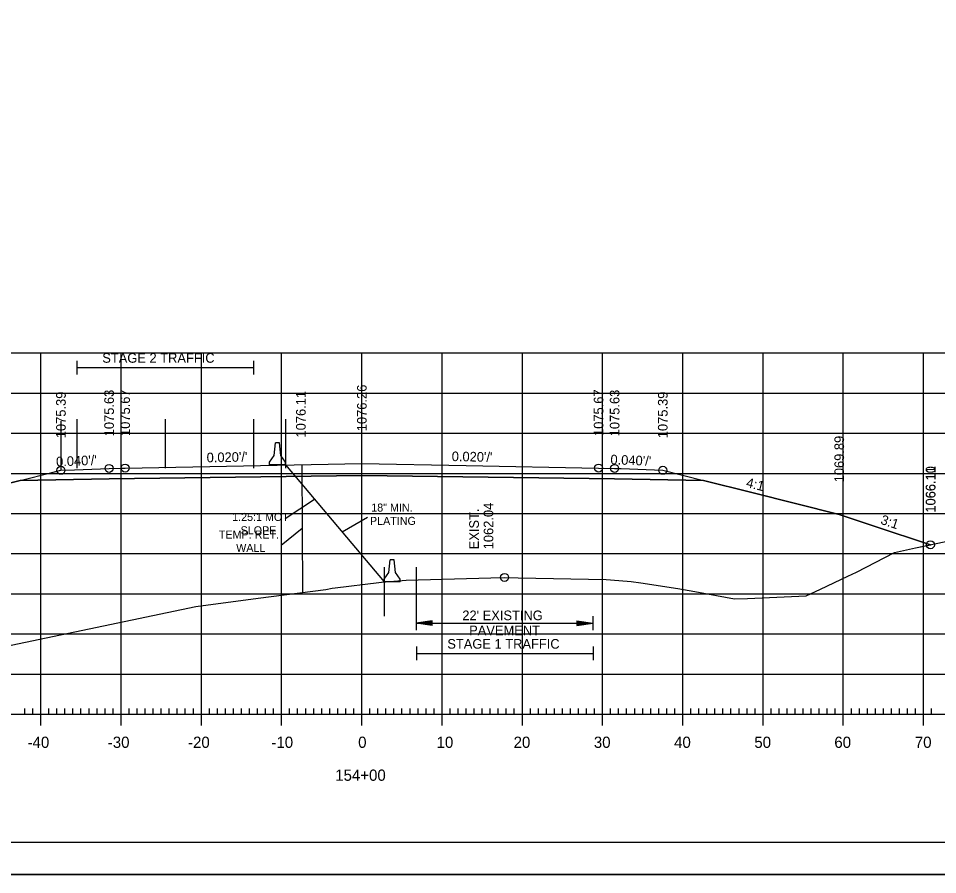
# Model space of a CAD drawing. Extents: x 1322838 to 1324533, y 339903 to 351025.
# Drawn here: x 1323660.9 to 1323775.5, y 344536.3 to 344643 of the extents above; entities that cross this region are included whole.
import ezdxf

# ---------------------------------------------------------------- set-up
doc = ezdxf.new("R2010")
doc.units = 0
for name, color, linetype in [('R_Alt Surface', 7, 'Continuous'), ('R_Axis', 7, 'Continuous'), ('R_Axis Annot', 7, 'Continuous'), ('R_Border', 7, 'Continuous'), ('R_Exist Surface', 7, 'Continuous'), ('R_Fin Surface', 7, 'Continuous'), ('R_Fin Surface Annot', 7, 'Continuous'), ('R_Grid', 7, 'Continuous'), ('R_MOT', 7, 'Continuous'), ('R_No Plot', 7, 'Continuous'), ('R_Xsect Elev', 7, 'Continuous')]:
    doc.layers.add(name, color=color, linetype=linetype)

msp = doc.modelspace()

# ---------------------------------------------------------------- linework, layer by layer
at = {"layer": 'R_Alt Surface'}
msp.add_lwpolyline([(1323661.12, 344585.38), (1323672.22, 344585.6), (1323703.72, 344586.02), (1323735.22, 344585.6), (1323746.31, 344585.38)], dxfattribs=at)
at = {"layer": 'R_Axis'}
for p, q in [((1323663.72, 344554.87), (1323663.72, 344557.67)), ((1323673.72, 344554.87), (1323673.72, 344557.67)), ((1323683.72, 344554.87), (1323683.72, 344557.67)), ((1323693.72, 344554.87), (1323693.72, 344557.67)), ((1323703.72, 344554.87), (1323703.72, 344557.67)), ((1323713.72, 344554.87), (1323713.72, 344557.67)), ((1323723.72, 344554.87), (1323723.72, 344557.67)), ((1323733.72, 344554.87), (1323733.72, 344557.67)), ((1323743.72, 344554.87), (1323743.72, 344557.67)), ((1323753.72, 344554.87), (1323753.72, 344557.67)), ((1323763.72, 344554.87), (1323763.72, 344557.67)), ((1323773.72, 344554.87), (1323773.72, 344557.67)), ((1323563.72, 344556.27), (1323843.72, 344556.27)), ((1323661.72, 344556.27), (1323661.72, 344556.97)), ((1323662.72, 344556.27), (1323662.72, 344556.97)), ((1323664.72, 344556.27), (1323664.72, 344556.97)), ((1323665.72, 344556.27), (1323665.72, 344556.97)), ((1323666.72, 344556.27), (1323666.72, 344556.97)), ((1323667.72, 344556.27), (1323667.72, 344556.97)), ((1323668.72, 344556.27), (1323668.72, 344556.97)), ((1323669.72, 344556.27), (1323669.72, 344556.97)), ((1323670.72, 344556.27), (1323670.72, 344556.97)), ((1323671.72, 344556.27), (1323671.72, 344556.97)), ((1323672.72, 344556.27), (1323672.72, 344556.97)), ((1323674.72, 344556.27), (1323674.72, 344556.97)), ((1323675.72, 344556.27), (1323675.72, 344556.97)), ((1323676.72, 344556.27), (1323676.72, 344556.97)), ((1323677.72, 344556.27), (1323677.72, 344556.97)), ((1323678.72, 344556.27), (1323678.72, 344556.97)), ((1323679.72, 344556.27), (1323679.72, 344556.97)), ((1323680.72, 344556.27), (1323680.72, 344556.97)), ((1323681.72, 344556.27), (1323681.72, 344556.97)), ((1323682.72, 344556.27), (1323682.72, 344556.97)), ((1323684.72, 344556.27), (1323684.72, 344556.97)), ((1323685.72, 344556.27), (1323685.72, 344556.97)), ((1323686.72, 344556.27), (1323686.72, 344556.97)), ((1323687.72, 344556.27), (1323687.72, 344556.97)), ((1323688.72, 344556.27), (1323688.72, 344556.97)), ((1323689.72, 344556.27), (1323689.72, 344556.97)), ((1323690.72, 344556.27), (1323690.72, 344556.97)), ((1323691.72, 344556.27), (1323691.72, 344556.97)), ((1323692.72, 344556.27), (1323692.72, 344556.97)), ((1323694.72, 344556.27), (1323694.72, 344556.97)), ((1323695.72, 344556.27), (1323695.72, 344556.97)), ((1323696.72, 344556.27), (1323696.72, 344556.97)), ((1323697.72, 344556.27), (1323697.72, 344556.97)), ((1323698.72, 344556.27), (1323698.72, 344556.97)), ((1323699.72, 344556.27), (1323699.72, 344556.97)), ((1323700.72, 344556.27), (1323700.72, 344556.97)), ((1323701.72, 344556.27), (1323701.72, 344556.97)), ((1323702.72, 344556.27), (1323702.72, 344556.97)), ((1323704.72, 344556.27), (1323704.72, 344556.97)), ((1323705.72, 344556.27), (1323705.72, 344556.97)), ((1323706.72, 344556.27), (1323706.72, 344556.97)), ((1323707.72, 344556.27), (1323707.72, 344556.97)), ((1323708.72, 344556.27), (1323708.72, 344556.97)), ((1323709.72, 344556.27), (1323709.72, 344556.97)), ((1323710.72, 344556.27), (1323710.72, 344556.97)), ((1323711.72, 344556.27), (1323711.72, 344556.97)), ((1323712.72, 344556.27), (1323712.72, 344556.97)), ((1323714.72, 344556.27), (1323714.72, 344556.97)), ((1323715.72, 344556.27), (1323715.72, 344556.97)), ((1323716.72, 344556.27), (1323716.72, 344556.97)), ((1323717.72, 344556.27), (1323717.72, 344556.97)), ((1323718.72, 344556.27), (1323718.72, 344556.97)), ((1323719.72, 344556.27), (1323719.72, 344556.97)), ((1323720.72, 344556.27), (1323720.72, 344556.97)), ((1323721.72, 344556.27), (1323721.72, 344556.97)), ((1323722.72, 344556.27), (1323722.72, 344556.97)), ((1323724.72, 344556.27), (1323724.72, 344556.97)), ((1323725.72, 344556.27), (1323725.72, 344556.97)), ((1323726.72, 344556.27), (1323726.72, 344556.97)), ((1323727.72, 344556.27), (1323727.72, 344556.97)), ((1323728.72, 344556.27), (1323728.72, 344556.97)), ((1323729.72, 344556.27), (1323729.72, 344556.97)), ((1323730.72, 344556.27), (1323730.72, 344556.97)), ((1323731.72, 344556.27), (1323731.72, 344556.97)), ((1323732.72, 344556.27), (1323732.72, 344556.97)), ((1323734.72, 344556.27), (1323734.72, 344556.97)), ((1323735.72, 344556.27), (1323735.72, 344556.97)), ((1323736.72, 344556.27), (1323736.72, 344556.97)), ((1323737.72, 344556.27), (1323737.72, 344556.97)), ((1323738.72, 344556.27), (1323738.72, 344556.97)), ((1323739.72, 344556.27), (1323739.72, 344556.97)), ((1323740.72, 344556.27), (1323740.72, 344556.97)), ((1323741.72, 344556.27), (1323741.72, 344556.97)), ((1323742.72, 344556.27), (1323742.72, 344556.97)), ((1323744.72, 344556.27), (1323744.72, 344556.97)), ((1323745.72, 344556.27), (1323745.72, 344556.97)), ((1323746.72, 344556.27), (1323746.72, 344556.97)), ((1323747.72, 344556.27), (1323747.72, 344556.97)), ((1323748.72, 344556.27), (1323748.72, 344556.97)), ((1323749.72, 344556.27), (1323749.72, 344556.97)), ((1323750.72, 344556.27), (1323750.72, 344556.97)), ((1323751.72, 344556.27), (1323751.72, 344556.97)), ((1323752.72, 344556.27), (1323752.72, 344556.97)), ((1323754.72, 344556.27), (1323754.72, 344556.97)), ((1323755.72, 344556.27), (1323755.72, 344556.97)), ((1323756.72, 344556.27), (1323756.72, 344556.97)), ((1323757.72, 344556.27), (1323757.72, 344556.97)), ((1323758.72, 344556.27), (1323758.72, 344556.97)), ((1323759.72, 344556.27), (1323759.72, 344556.97)), ((1323760.72, 344556.27), (1323760.72, 344556.97)), ((1323761.72, 344556.27), (1323761.72, 344556.97)), ((1323762.72, 344556.27), (1323762.72, 344556.97)), ((1323764.72, 344556.27), (1323764.72, 344556.97)), ((1323765.72, 344556.27), (1323765.72, 344556.97)), ((1323766.72, 344556.27), (1323766.72, 344556.97)), ((1323767.72, 344556.27), (1323767.72, 344556.97)), ((1323768.72, 344556.27), (1323768.72, 344556.97)), ((1323769.72, 344556.27), (1323769.72, 344556.97)), ((1323770.72, 344556.27), (1323770.72, 344556.97)), ((1323771.72, 344556.27), (1323771.72, 344556.97)), ((1323772.72, 344556.27), (1323772.72, 344556.97)), ((1323774.72, 344556.27), (1323774.72, 344556.97))]:
    msp.add_line(p, q, dxfattribs=at)
at = {"layer": 'R_Axis Annot'}
for p, q in [((1323668.22, 344600.31), (1323668.22, 344598.6)), ((1323690.22, 344600.31), (1323690.22, 344598.6)), ((1323668.22, 344599.46), (1323690.22, 344599.46)), ((1323710.5, 344568.46), (1323710.5, 344566.75)), ((1323712.5, 344567.91), (1323710.5, 344567.61)), ((1323712.5, 344567.31), (1323710.5, 344567.61)), ((1323710.5, 344567.61), (1323732.5, 344567.61)), ((1323712.5, 344567.86), (1323710.84, 344567.61)), ((1323712.5, 344567.36), (1323710.84, 344567.61)), ((1323712.5, 344567.8), (1323711.18, 344567.61)), ((1323712.5, 344567.41), (1323711.18, 344567.61)), ((1323712.5, 344567.75), (1323711.51, 344567.61)), ((1323712.5, 344567.46), (1323711.51, 344567.61)), ((1323712.5, 344567.7), (1323711.85, 344567.61)), ((1323712.5, 344567.51), (1323711.85, 344567.61)), ((1323712.5, 344567.65), (1323712.19, 344567.61)), ((1323712.5, 344567.56), (1323712.19, 344567.61)), ((1323712.5, 344567.31), (1323712.5, 344567.91)), ((1323730.5, 344567.91), (1323732.5, 344567.61)), ((1323730.5, 344567.91), (1323730.5, 344567.31)), ((1323730.5, 344567.86), (1323732.17, 344567.61)), ((1323730.5, 344567.8), (1323731.82, 344567.61)), ((1323730.5, 344567.75), (1323731.49, 344567.61)), ((1323730.5, 344567.7), (1323731.15, 344567.61)), ((1323730.5, 344567.65), (1323730.82, 344567.61)), ((1323730.5, 344567.31), (1323732.5, 344567.61)), ((1323730.5, 344567.51), (1323731.15, 344567.61)), ((1323730.5, 344567.41), (1323731.82, 344567.61)), ((1323730.5, 344567.36), (1323732.17, 344567.61)), ((1323730.5, 344567.46), (1323731.49, 344567.61)), ((1323730.5, 344567.56), (1323730.82, 344567.61)), ((1323732.5, 344568.46), (1323732.5, 344566.75)), ((1323710.54, 344564.69), (1323710.54, 344562.99)), ((1323732.54, 344564.69), (1323732.54, 344562.99)), ((1323710.54, 344563.84), (1323732.54, 344563.84))]:
    msp.add_line(p, q, dxfattribs=at)
at = {"layer": 'R_Border'}
msp.add_line((1323861.9, 344540.27), (1323545.72, 344540.27), dxfattribs=at)
at = {"layer": 'R_Exist Surface'}
msp.add_lwpolyline([(1323656.41, 344564.11), (1323683.02, 344569.69), (1323690.8, 344570.71), (1323699.22, 344571.82), (1323700.02, 344571.95), (1323700.39, 344571.99), (1323705.84, 344572.69), (1323706.17, 344572.71), (1323709.24, 344572.98), (1323719.81, 344573.26), (1323721.5, 344573.31), (1323723.19, 344573.27), (1323734.15, 344573.04), (1323734.72, 344573), (1323737.28, 344572.79), (1323738.47, 344572.62), (1323743.09, 344571.93), (1323745.2, 344571.56), (1323750.16, 344570.64), (1323751.76, 344570.69), (1323759.08, 344571.03), (1323760.86, 344571.86), (1323764.29, 344573.47), (1323765.38, 344573.97), (1323770.09, 344576.43), (1323772.73, 344576.98), (1323781.43, 344578.82)], dxfattribs=at)
at = {"layer": 'R_Fin Surface'}
msp.add_lwpolyline([(1323644.22, 344581.15), (1323661.12, 344585.38), (1323665.07, 344586.37), (1323666.22, 344586.65), (1323667.92, 344586.72), (1323672.22, 344586.89), (1323673.7, 344586.92), (1323674.22, 344586.93), (1323703.71, 344587.52), (1323703.72, 344587.52), (1323716.7, 344587.26), (1323733.21, 344586.93), (1323733.22, 344586.93), (1323735.22, 344586.89), (1323736.02, 344586.86), (1323741.22, 344586.65), (1323746.31, 344585.38), (1323752.33, 344583.87), (1323763.22, 344581.15), (1323767.56, 344579.7), (1323774.58, 344577.37), (1323774.59, 344577.37), (1323774.61, 344577.38)], dxfattribs=at)
at = {"layer": 'R_Grid'}
for p, q in [((1323563.72, 344601.27), (1323843.72, 344601.27)), ((1323663.72, 344556.27), (1323663.72, 344601.27)), ((1323673.72, 344556.27), (1323673.72, 344601.27)), ((1323683.72, 344556.27), (1323683.72, 344601.27)), ((1323693.72, 344556.27), (1323693.72, 344601.27)), ((1323703.72, 344556.27), (1323703.72, 344601.27)), ((1323713.72, 344556.27), (1323713.72, 344601.27)), ((1323723.72, 344556.27), (1323723.72, 344601.27)), ((1323733.72, 344556.27), (1323733.72, 344601.27)), ((1323743.72, 344556.27), (1323743.72, 344601.27)), ((1323753.72, 344556.27), (1323753.72, 344601.27)), ((1323763.72, 344556.27), (1323763.72, 344601.27)), ((1323773.72, 344556.27), (1323773.72, 344601.27)), ((1323563.72, 344596.27), (1323843.72, 344596.27)), ((1323563.72, 344591.27), (1323843.72, 344591.27)), ((1323563.72, 344586.27), (1323843.72, 344586.27)), ((1323563.72, 344581.27), (1323843.72, 344581.27)), ((1323563.72, 344576.27), (1323843.72, 344576.27)), ((1323563.72, 344571.27), (1323843.72, 344571.27)), ((1323563.72, 344566.27), (1323843.72, 344566.27)), ((1323563.72, 344561.27), (1323843.72, 344561.27)), ((1323563.72, 344556.27), (1323843.72, 344556.27))]:
    msp.add_line(p, q, dxfattribs=at)
at = {"layer": 'R_MOT'}
for p, q in [((1323692.8, 344588.5), (1323692.96, 344590.08)), ((1323693.21, 344590.08), (1323692.96, 344590.08)), ((1323693.46, 344590.08), (1323693.21, 344590.08)), ((1323693.63, 344588.5), (1323693.46, 344590.08)), ((1323692.22, 344587.67), (1323692.8, 344588.5)), ((1323694.22, 344587.67), (1323693.63, 344588.5)), ((1323692.22, 344587.33), (1323692.22, 344587.67)), ((1323694.22, 344587.33), (1323692.22, 344587.33)), ((1323694.22, 344587.33), (1323694.22, 344587.67)), ((1323696.27, 344579.41), (1323693.65, 344577.29)), ((1323707.09, 344573.91), (1323707.25, 344575.49)), ((1323707.5, 344575.49), (1323707.25, 344575.49)), ((1323707.75, 344575.49), (1323707.5, 344575.49)), ((1323707.92, 344573.91), (1323707.75, 344575.49)), ((1323706.51, 344573.08), (1323707.09, 344573.91)), ((1323708.51, 344573.08), (1323707.92, 344573.91)), ((1323706.5, 344572.74), (1323706.51, 344573.08)), ((1323708.5, 344572.74), (1323706.5, 344572.74)), ((1323708.5, 344572.74), (1323708.51, 344573.08))]:
    msp.add_line(p, q, dxfattribs=at)
msp.add_lwpolyline([(1323696.22, 344587.37), (1323696.33, 344571.44)], dxfattribs=at)
at = {"layer": 'R_No Plot'}
for p, q in [((1323666.22, 344592.78), (1323666.22, 344586.67)), ((1323668.22, 344593.03), (1323668.22, 344586.92)), ((1323679.22, 344593.03), (1323679.22, 344586.92)), ((1323690.22, 344593.03), (1323690.22, 344586.92)), ((1323694.22, 344593.03), (1323694.22, 344586.92)), ((1323694.22, 344587.33), (1323706.5, 344572.74)), ((1323694.17, 344580.66), (1323697.83, 344583.04)), ((1323704.41, 344580.78), (1323701.28, 344578.94)), ((1323706.5, 344574.57), (1323706.5, 344568.46)), ((1323710.5, 344574.57), (1323710.5, 344568.46)), ((1323533.31, 344536.29), (1323866.65, 344536.29))]:
    msp.add_line(p, q, dxfattribs=at)
for points in [[(1323533.31, 344749.62), (1323866.65, 344749.62), (1323866.65, 344536.28), (1323533.31, 344536.28)], [(1323779.64, 344745.73), (1323799.26, 344745.73), (1323799.26, 344735.85), (1323815.37, 344735.85), (1323838.57, 344735.85), (1323838.57, 344703.18), (1323861.77, 344703.18), (1323861.9, 344540.27), (1323545.72, 344540.27), (1323545.72, 344745.73)]]:
    msp.add_lwpolyline(points, close=True, dxfattribs=at)
msp.add_lwpolyline([(1323656.41, 344564.11), (1323683.02, 344569.69), (1323690.8, 344570.71), (1323699.22, 344571.82), (1323700.02, 344571.95), (1323700.39, 344571.99), (1323705.84, 344572.69), (1323706.17, 344572.71), (1323709.24, 344572.98), (1323719.81, 344573.26), (1323721.5, 344573.31), (1323723.19, 344573.27), (1323734.15, 344573.04), (1323734.72, 344573), (1323737.28, 344572.79), (1323738.47, 344572.62), (1323743.09, 344571.93), (1323745.2, 344571.56), (1323750.16, 344570.64), (1323751.76, 344570.69), (1323759.08, 344571.03), (1323760.86, 344571.86), (1323764.29, 344573.47), (1323765.38, 344573.97), (1323770.09, 344576.43), (1323772.73, 344576.98), (1323774.57, 344577.37), (1323767.56, 344579.7), (1323763.22, 344581.15), (1323752.33, 344583.87), (1323746.31, 344585.38), (1323735.22, 344585.6), (1323703.72, 344586.02), (1323672.22, 344585.6), (1323661.12, 344585.38), (1323644.22, 344581.15)], dxfattribs=at)
for centre in [(1323666.22, 344586.65), (1323672.22, 344586.89), (1323674.22, 344586.93), (1323733.22, 344586.93), (1323735.22, 344586.89), (1323741.22, 344586.65), (1323774.58, 344577.37), (1323721.5, 344573.31)]:
    msp.add_circle(centre, 0.5, dxfattribs=at)

# ---------------------------------------------------------------- texts
at = {"layer": 'R_Axis Annot'}
for s, height, p in [('STAGE 2 TRAFFIC', 1.2, (1323671.37, 344600.05)), ("22' EXISTING ", 1.2, (1323716.24, 344567.98)), ('PAVEMENT', 1.2, (1323717.09, 344566.11)), ('STAGE 1 TRAFFIC', 1.2, (1323714.37, 344564.43)), ('-40', 1.4, (1323662.06, 344552.07)), ('-30', 1.4, (1323672.06, 344552.07)), ('-20', 1.4, (1323682.06, 344552.07)), ('-10', 1.4, (1323692.45, 344552.07)), ('0', 1.4, (1323703.26, 344552.07)), ('10', 1.4, (1323713.03, 344552.07)), ('20', 1.4, (1323722.63, 344552.07)), ('30', 1.4, (1323732.63, 344552.07)), ('40', 1.4, (1323742.63, 344552.07)), ('50', 1.4, (1323752.63, 344552.07)), ('60', 1.4, (1323762.6, 344552.07)), ('70', 1.4, (1323772.63, 344552.07)), ('154+00', 1.4, (1323700.4, 344547.97))]:
    msp.add_text(s, height=height, dxfattribs=at).set_placement(p)
at = {"layer": 'R_Fin Surface Annot'}
for s, rotation, p in [('1076.26', 90, (1323704.32, 344591.52)), ('1075.39', 90, (1323666.82, 344590.65)), ('1075.63', 90, (1323672.82, 344590.89)), ('1075.67', 90, (1323674.82, 344590.93)), ('1075.67', 90, (1323733.82, 344590.93)), ('1075.63', 90, (1323735.82, 344590.89)), ('1075.39', 90, (1323741.82, 344590.65)), ('1069.89', 90, (1323763.81, 344585.15)), ("0.040'/'", 2.291, (1323665.64, 344587.13)), ("0.020'/'", 1.1457, (1323684.39, 344587.64)), ("0.020'/'", 358.8544, (1323714.91, 344587.8)), ("0.040'/'", 357.7091, (1323734.68, 344587.41)), ('1066.10', 90, (1323775.18, 344581.37)), ('1066.11', 90, (1323775.21, 344581.38)), ('4:1', 345.9635, (1323751.53, 344584.59)), ('3:1', 341.5658, (1323768.27, 344580))]:
    msp.add_text(s, height=1.2, rotation=rotation, dxfattribs=at).set_placement(p)
at = {"layer": 'R_MOT'}
for s, p in [('TEMP. RET.', (1323685.9, 344578.15)), ('WALL', (1323688.06, 344576.49))]:
    msp.add_text(s, height=1, dxfattribs=at).set_placement(p)
at = {"layer": 'R_No Plot'}
msp.add_text('1076.11', height=1.2, rotation=90, dxfattribs=at).set_placement((1323696.72, 344590.74))
for s, p in [('18" MIN. ', (1323704.89, 344581.51)), ('1.25:1 MOT', (1323687.56, 344580.34)), ('PLATING', (1323704.73, 344579.85)), ('SLOPE', (1323688.61, 344578.68))]:
    msp.add_text(s, height=1, dxfattribs=at).set_placement(p)
at = {"layer": 'R_Xsect Elev'}
for s, p in [('1062.04', (1323720.1, 344576.81)), ('EXIST. ', (1323718.3, 344576.81))]:
    msp.add_text(s, height=1.2, rotation=90, dxfattribs=at).set_placement(p)

doc.saveas('drawing.dxf')
